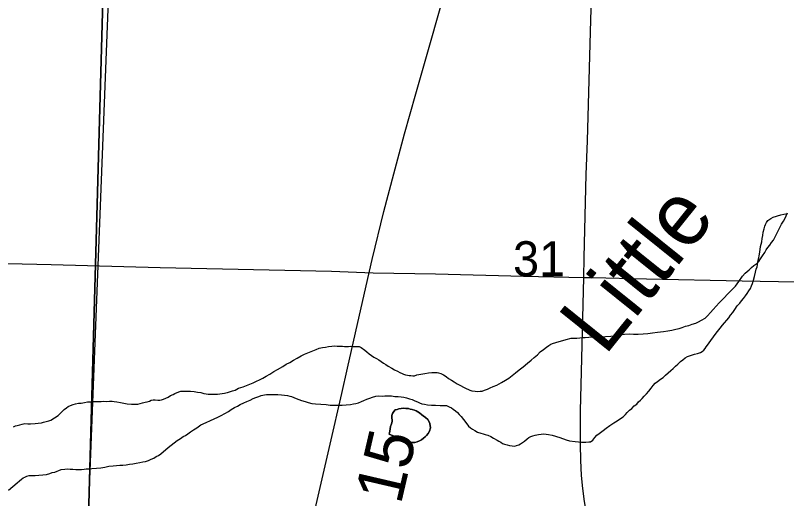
# Model space of a CAD drawing. Extents: x 2.4 to 73.1, y 4.5 to 25.6.
# Drawn here: x 42.9283 to 43.3898, y 18.7081 to 18.9976 of the extents above; entities that cross this region are included whole.
import ezdxf

# ---------------------------------------------------------------- set-up
doc = ezdxf.new("R2010")
doc.units = 0
for name, color, linetype in [('GM_X_County_Road', 7, 'Continuous'), ('GM_X_County_Road_Text', 7, 'Continuous'), ('GM_X_Interchange_Ramps', 7, 'Continuous'), ('GM_X_Minor_Lake', 7, 'Continuous'), ('GM_X_Minor_Lake_Text', 7, 'Continuous'), ('GM_X_Minor_River', 7, 'Continuous'), ('GM_X_Section', 7, 'Continuous'), ('GM_X_Section_Text', 7, 'Continuous'), ('GM_X_State_Route', 7, 'Continuous'), ('GM_X_Township', 7, 'Continuous'), ('GM_X_Township_Road', 7, 'Continuous'), ('GM_X_US_Route', 7, 'Continuous')]:
    doc.layers.add(name, color=color, linetype=linetype)

msp = doc.modelspace()

# ---------------------------------------------------------------- linework, layer by layer
at = {"layer": 'GM_X_County_Road'}
msp.add_lwpolyline([(43.08667, 18.60991), (43.09064, 18.6272), (43.09516, 18.64689), (43.10835, 18.70445), (43.11657, 18.74083), (43.12364, 18.77105), (43.12708, 18.78619), (43.1342, 18.81804), (43.14179, 18.85138), (43.14875, 18.88008), (43.15466, 18.90263), (43.16116, 18.92664), (43.16794, 18.95056), (43.17389, 18.97149), (43.19435, 19.04322), (43.20832, 19.09256), (43.2132, 19.10983)], dxfattribs=at)
at = {"layer": 'GM_X_Interchange_Ramps'}
msp.add_lwpolyline([(42.92048, 18.61288), (42.95913, 18.61198), (42.96854, 18.61197), (42.98824, 19.11442), (43.00026, 19.6242), (43.02494, 20.24735)], dxfattribs=at)
at = {"layer": 'GM_X_Minor_Lake'}
for points in [[(43.17014, 18.75955), (43.16902, 18.76014), (43.16808, 18.76073), (43.16714, 18.76113), (43.16582, 18.76154), (43.16449, 18.76176), (43.16355, 18.76216), (43.16184, 18.7622), (43.1607, 18.76223), (43.15917, 18.76207), (43.15784, 18.76191), (43.15669, 18.76156), (43.15554, 18.76121), (43.15476, 18.76027), (43.15397, 18.75915), (43.15356, 18.75783), (43.15353, 18.7565), (43.15369, 18.75517), (43.15367, 18.75422), (43.15345, 18.7529), (43.15285, 18.75139), (43.1524, 18.74855), (43.15219, 18.74761), (43.15198, 18.74666)], [(43.15198, 18.74666), (43.15219, 18.74761), (43.1524, 18.74855), (43.15285, 18.75139), (43.15345, 18.7529), (43.15367, 18.75422), (43.15369, 18.75517), (43.15353, 18.7565), (43.15356, 18.75783), (43.15397, 18.75915), (43.15476, 18.76027), (43.15554, 18.76121), (43.15669, 18.76156), (43.15784, 18.76191), (43.15917, 18.76207), (43.1607, 18.76223), (43.16184, 18.7622), (43.16355, 18.76216), (43.16449, 18.76176), (43.16582, 18.76154), (43.16714, 18.76113), (43.16808, 18.76073), (43.16902, 18.76014), (43.17014, 18.75955), (43.17145, 18.75838), (43.17238, 18.75779), (43.17369, 18.75681), (43.17518, 18.75544), (43.17591, 18.7541), (43.17627, 18.75314), (43.17678, 18.75047), (43.17617, 18.74858), (43.17537, 18.74708), (43.17421, 18.74597), (43.17343, 18.74504), (43.17246, 18.7443), (43.1713, 18.74338), (43.17014, 18.74264), (43.1688, 18.7421), (43.16727, 18.74176), (43.16594, 18.74179), (43.16404, 18.74183), (43.16233, 18.74206), (43.16064, 18.74267), (43.15913, 18.74327), (43.15782, 18.74406), (43.15631, 18.74486), (43.15198, 18.74666)], [(43.15198, 18.74666), (43.15631, 18.74486), (43.15782, 18.74406), (43.15913, 18.74327), (43.16064, 18.74267), (43.16233, 18.74206), (43.16404, 18.74183), (43.16594, 18.74179), (43.16727, 18.74176), (43.1688, 18.7421), (43.17014, 18.74264), (43.1713, 18.74338), (43.17246, 18.7443), (43.17343, 18.74504), (43.17421, 18.74597), (43.17537, 18.74708), (43.17617, 18.74858), (43.17678, 18.75047), (43.17627, 18.75314), (43.17591, 18.7541), (43.17518, 18.75544), (43.17369, 18.75681), (43.17238, 18.75779), (43.17145, 18.75838), (43.17014, 18.75955)]]:
    msp.add_lwpolyline(points, dxfattribs=at)
at = {"layer": 'GM_X_Minor_River'}
for points in [[(43.25173, 18.8017), (43.25785, 18.80346), (43.26091, 18.80415), (43.26281, 18.8043), (43.26433, 18.80426), (43.26605, 18.80441), (43.26776, 18.80457), (43.26928, 18.80472), (43.27138, 18.80486), (43.27347, 18.80501), (43.27575, 18.80496), (43.27746, 18.80492), (43.27937, 18.80506), (43.28146, 18.80521), (43.2847, 18.80551), (43.28737, 18.80583), (43.29004, 18.80634), (43.29271, 18.80666), (43.29557, 18.80679), (43.29823, 18.80673), (43.30108, 18.80666), (43.30393, 18.80679), (43.30679, 18.8071), (43.30965, 18.80742), (43.31251, 18.80792), (43.31613, 18.80822), (43.3188, 18.80873), (43.32109, 18.80906), (43.32357, 18.80957), (43.32549, 18.8101), (43.3274, 18.81062), (43.32932, 18.81134), (43.33123, 18.81187), (43.33334, 18.81258), (43.33545, 18.81329), (43.33717, 18.81401), (43.33891, 18.81511), (43.34102, 18.8162), (43.34258, 18.81769), (43.34433, 18.81955), (43.34589, 18.82141), (43.34765, 18.82346), (43.34941, 18.82532), (43.35115, 18.82699), (43.35271, 18.82866), (43.35427, 18.83034), (43.35583, 18.83201), (43.35739, 18.83368), (43.35914, 18.83536), (43.36031, 18.83685), (43.36129, 18.83816), (43.36345, 18.84133), (43.36502, 18.8432), (43.36618, 18.84412), (43.36734, 18.84523), (43.36889, 18.84653), (43.37025, 18.84783), (43.37199, 18.84893), (43.37316, 18.85023), (43.37414, 18.85173), (43.37533, 18.8536), (43.3767, 18.85547), (43.37769, 18.85716), (43.37867, 18.85846), (43.37984, 18.85996), (43.38083, 18.86145), (43.382, 18.86295), (43.383, 18.86501), (43.38439, 18.86764), (43.38558, 18.87008), (43.38678, 18.87252), (43.38796, 18.8744), (43.38895, 18.87608), (43.38956, 18.87759), (43.39035, 18.87928)], [(43.36821, 18.83406), (43.36881, 18.83557), (43.36942, 18.83707), (43.37003, 18.83896), (43.37065, 18.84122), (43.37128, 18.84368), (43.3717, 18.84557), (43.37211, 18.84689), (43.37233, 18.84821), (43.37256, 18.84972), (43.37278, 18.85105), (43.37319, 18.85237), (43.3734, 18.85351), (43.37362, 18.85464), (43.37384, 18.85596), (43.37406, 18.85729), (43.37429, 18.85918), (43.3747, 18.8605), (43.37493, 18.86202), (43.37516, 18.86391), (43.37558, 18.8658), (43.37582, 18.86769), (43.37643, 18.86977), (43.37685, 18.87128), (43.37725, 18.87241), (43.37785, 18.87354), (43.37863, 18.87466), (43.38037, 18.87595), (43.38172, 18.87668), (43.38632, 18.87809), (43.38823, 18.87843), (43.39033, 18.87895)], [(43.21279, 18.74528), (43.21447, 18.74429), (43.21654, 18.74311), (43.21767, 18.74251), (43.21879, 18.74192), (43.21973, 18.74114), (43.22105, 18.74073), (43.22256, 18.74031), (43.22407, 18.7399), (43.22559, 18.73967), (43.22711, 18.73964), (43.22825, 18.73999), (43.22959, 18.74034), (43.23056, 18.74089), (43.23172, 18.74181), (43.23287, 18.74255), (43.23462, 18.74403), (43.23559, 18.74476), (43.23674, 18.74531), (43.23789, 18.74566), (43.23942, 18.7462), (43.24133, 18.74653), (43.24457, 18.74684), (43.24722, 18.74659), (43.2495, 18.74616), (43.25403, 18.74473), (43.25799, 18.74331), (43.25987, 18.74269), (43.26329, 18.74224), (43.26519, 18.74219), (43.26708, 18.74196), (43.26974, 18.7419), (43.27146, 18.74205), (43.27241, 18.74222), (43.27395, 18.74313), (43.27513, 18.74482), (43.2763, 18.74612), (43.27766, 18.74723), (43.27998, 18.74889), (43.28191, 18.75036), (43.28404, 18.75202), (43.28635, 18.75349), (43.28847, 18.75477), (43.2904, 18.75606), (43.29195, 18.75716), (43.29331, 18.75846), (43.29448, 18.75976), (43.29584, 18.76106), (43.2972, 18.76217), (43.29856, 18.76366), (43.30011, 18.76476), (43.30128, 18.76607), (43.30244, 18.76718), (43.30341, 18.76811), (43.30458, 18.76941), (43.30595, 18.7709), (43.30732, 18.77258), (43.30869, 18.77425), (43.31005, 18.77593), (43.31122, 18.77724), (43.31258, 18.77834), (43.31432, 18.77963), (43.31587, 18.78074), (43.31742, 18.78203), (43.31897, 18.78352), (43.32052, 18.78481), (43.32188, 18.78611), (43.32324, 18.78741), (43.32479, 18.7887), (43.32634, 18.79019), (43.3277, 18.7913), (43.32906, 18.7924), (43.3306, 18.79332), (43.3329, 18.79403), (43.33462, 18.79456), (43.33653, 18.79508), (43.33825, 18.79561), (43.33922, 18.79616), (43.34038, 18.79709), (43.34116, 18.79802), (43.34175, 18.79895), (43.34254, 18.80008), (43.34352, 18.80138), (43.34705, 18.80643), (43.34843, 18.8083), (43.34999, 18.81016), (43.35136, 18.81203), (43.35273, 18.81352), (43.35409, 18.81501), (43.35527, 18.8165), (43.35625, 18.818), (43.35762, 18.81968), (43.3588, 18.82136), (43.36018, 18.82361), (43.36193, 18.82528), (43.36291, 18.82658), (43.36408, 18.82808), (43.36526, 18.82957), (43.36624, 18.83107), (43.36723, 18.83256), (43.36821, 18.83406)], [(43.07827, 18.7815), (43.08058, 18.78277), (43.08289, 18.78424), (43.08521, 18.78552), (43.08829, 18.78735), (43.09041, 18.78863), (43.09252, 18.78972), (43.09464, 18.791), (43.09695, 18.79228), (43.09926, 18.79356), (43.10138, 18.79465), (43.1033, 18.79555), (43.10829, 18.79753), (43.11002, 18.79825), (43.11211, 18.79859), (43.11383, 18.79893), (43.11574, 18.79926), (43.11765, 18.79941), (43.11936, 18.79956), (43.12088, 18.79953), (43.12202, 18.7995), (43.12316, 18.79948), (43.12411, 18.79945), (43.12525, 18.79924), (43.1262, 18.79922), (43.12753, 18.79919), (43.12886, 18.79935), (43.13038, 18.79931), (43.13304, 18.79925), (43.13399, 18.79923), (43.13512, 18.79864), (43.13737, 18.79707), (43.13867, 18.79609), (43.13998, 18.79492), (43.14129, 18.79394), (43.14278, 18.79277), (43.14428, 18.79197), (43.14579, 18.79118), (43.1471, 18.7902), (43.14859, 18.78921), (43.14991, 18.78843), (43.15141, 18.78744), (43.15347, 18.78626), (43.15516, 18.78527), (43.15685, 18.78447), (43.15836, 18.78368), (43.15967, 18.78308), (43.16061, 18.78268), (43.16175, 18.78227), (43.16288, 18.78206), (43.16402, 18.78184), (43.16497, 18.78182), (43.1661, 18.7816), (43.16706, 18.78177), (43.16859, 18.78231), (43.17336, 18.78315), (43.17546, 18.78348), (43.17756, 18.78362), (43.17927, 18.78377), (43.1806, 18.78374), (43.18155, 18.78353), (43.18287, 18.78312), (43.18456, 18.78233), (43.18606, 18.78134), (43.18755, 18.78017), (43.18924, 18.77899), (43.19093, 18.778), (43.19261, 18.77683), (43.19468, 18.77583), (43.19637, 18.77484), (43.19806, 18.77405), (43.19938, 18.77345), (43.20032, 18.77304), (43.20145, 18.77264), (43.20335, 18.77241), (43.20487, 18.77237), (43.20639, 18.77253), (43.20753, 18.7725), (43.20907, 18.77304), (43.21079, 18.77376), (43.21233, 18.77448), (43.21425, 18.7752), (43.21636, 18.7761), (43.21925, 18.77774), (43.22156, 18.77902), (43.22349, 18.78031), (43.22562, 18.78197), (43.22755, 18.78345), (43.22968, 18.7853), (43.2322, 18.78714), (43.23471, 18.78917), (43.23685, 18.79102), (43.23878, 18.79269), (43.24072, 18.79416), (43.24228, 18.79603), (43.24441, 18.7975), (43.24615, 18.79879), (43.2475, 18.7999), (43.24866, 18.80063), (43.24962, 18.80099), (43.25173, 18.8017)], [(42.92721, 18.75109), (42.92836, 18.75164), (42.92932, 18.75199), (42.93085, 18.75234), (42.93238, 18.75269), (42.93391, 18.75303), (42.93562, 18.75299), (42.93733, 18.75295), (42.93999, 18.75308), (42.9419, 18.75342), (42.94381, 18.75357), (42.94514, 18.75392), (42.94667, 18.75426), (42.94821, 18.7548), (42.94954, 18.75515), (42.95379, 18.7579), (42.95535, 18.75958), (42.95748, 18.76143), (42.95884, 18.76254), (42.9598, 18.76327), (42.96115, 18.764), (42.96287, 18.76453), (42.96421, 18.76488), (42.96593, 18.76523), (42.96764, 18.76538), (42.96955, 18.76571), (42.97146, 18.76605), (42.97375, 18.76619), (42.97508, 18.76635), (42.97641, 18.76632), (42.97793, 18.76628), (42.97964, 18.76625), (42.98117, 18.7664), (42.98288, 18.76636), (42.98459, 18.76651), (42.98611, 18.76648), (42.98744, 18.76626), (42.98895, 18.76604), (42.99122, 18.76561), (42.99312, 18.76537), (42.9952, 18.76495), (42.99767, 18.7647), (42.99976, 18.76465), (43.00147, 18.7648), (43.003, 18.76515), (43.00434, 18.7655), (43.00587, 18.76584), (43.00721, 18.76619), (43.00854, 18.76654), (43.00951, 18.76709), (43.01065, 18.76726), (43.01198, 18.76723), (43.0135, 18.76719), (43.01464, 18.76717), (43.01579, 18.76733), (43.01693, 18.76768), (43.01828, 18.76822), (43.01962, 18.76895), (43.02117, 18.76987), (43.0227, 18.77059), (43.02367, 18.77114), (43.02616, 18.77203), (43.02731, 18.77239), (43.02902, 18.77254), (43.02997, 18.77252), (43.0313, 18.77249), (43.03301, 18.77245), (43.03529, 18.77221), (43.03718, 18.77198), (43.03927, 18.77174), (43.04097, 18.77113), (43.04248, 18.77091), (43.04362, 18.77069), (43.04476, 18.77067), (43.0459, 18.77064), (43.04742, 18.77061), (43.04913, 18.77076), (43.05066, 18.77091), (43.05199, 18.77107), (43.05333, 18.77123), (43.05428, 18.7714), (43.05524, 18.77176), (43.05639, 18.77211), (43.05811, 18.77264), (43.05983, 18.77318), (43.06176, 18.77427), (43.06463, 18.77516), (43.06655, 18.77587), (43.06866, 18.77677), (43.07058, 18.77749), (43.0725, 18.7784), (43.07442, 18.7793), (43.07634, 18.78021), (43.07827, 18.7815)], [(43.03146, 18.74693), (43.033, 18.74803), (43.03493, 18.74932), (43.03686, 18.75061), (43.03918, 18.75226), (43.04245, 18.75371), (43.04495, 18.75498), (43.04725, 18.75588), (43.04936, 18.75697), (43.05148, 18.75787), (43.05359, 18.75915), (43.05571, 18.76024), (43.05745, 18.76153), (43.05938, 18.76263), (43.06111, 18.76354), (43.06284, 18.76445), (43.06496, 18.76554), (43.06668, 18.76626), (43.0688, 18.76716), (43.07053, 18.76807), (43.07225, 18.76879), (43.07398, 18.76933), (43.07532, 18.76986), (43.07627, 18.77003), (43.07742, 18.77039), (43.07857, 18.77055), (43.0799, 18.77052), (43.08142, 18.77049), (43.08351, 18.77044), (43.08541, 18.7704), (43.0875, 18.77035), (43.08939, 18.77012), (43.0911, 18.76989), (43.09242, 18.76948), (43.09356, 18.76926), (43.09487, 18.76866), (43.09638, 18.76806), (43.09789, 18.76745), (43.0994, 18.76685), (43.10166, 18.76623), (43.10355, 18.76562), (43.10563, 18.76519), (43.10791, 18.76495), (43.11417, 18.76442), (43.11664, 18.76418), (43.11911, 18.76412), (43.12139, 18.76407), (43.12386, 18.76401), (43.12614, 18.76434), (43.12881, 18.76447), (43.13053, 18.76481), (43.13206, 18.76516), (43.13359, 18.7655), (43.13531, 18.76622), (43.13685, 18.76695), (43.13858, 18.76767), (43.1403, 18.76839), (43.14203, 18.76892), (43.14394, 18.76945), (43.14566, 18.7696), (43.14775, 18.76955), (43.14927, 18.76971), (43.15117, 18.76966), (43.15326, 18.76962), (43.15535, 18.76938), (43.15744, 18.76933), (43.15914, 18.7691), (43.16066, 18.76888), (43.16236, 18.76846), (43.16406, 18.76785), (43.16576, 18.76743), (43.16726, 18.76664), (43.16896, 18.76603), (43.17009, 18.76543), (43.17159, 18.76483), (43.17311, 18.76461), (43.175, 18.76437), (43.17728, 18.76413), (43.17975, 18.76408), (43.18241, 18.76383), (43.18469, 18.76396), (43.18621, 18.76393), (43.1879, 18.76313), (43.18922, 18.76253), (43.19034, 18.76175), (43.19165, 18.76077), (43.19277, 18.75979), (43.19388, 18.75844), (43.195, 18.75727), (43.19648, 18.75553), (43.19722, 18.75456), (43.19943, 18.75147), (43.20055, 18.7505), (43.20186, 18.74971), (43.20317, 18.74892), (43.20486, 18.74793), (43.20675, 18.74732), (43.20826, 18.7469), (43.20939, 18.7465), (43.21109, 18.74608), (43.21279, 18.74528)], [(42.92404, 18.71309), (42.92927, 18.71753), (42.93063, 18.71883), (42.93198, 18.71975), (42.93295, 18.72049), (42.93391, 18.72104), (42.93507, 18.72158), (42.93641, 18.72193), (42.93792, 18.72189), (42.94002, 18.72204), (42.9423, 18.72217), (42.94459, 18.72231), (42.94688, 18.72264), (42.94879, 18.72317), (42.95032, 18.7237), (42.95185, 18.72405), (42.95319, 18.72459), (42.95434, 18.72494), (42.95569, 18.72548), (42.95778, 18.72581), (42.95931, 18.72597), (42.96102, 18.72574), (42.96273, 18.7257), (42.96444, 18.72566), (42.96615, 18.72562), (42.96786, 18.72558), (42.96938, 18.72574), (42.97071, 18.7259), (42.97224, 18.72605), (42.97395, 18.7262), (42.97681, 18.72633), (42.97929, 18.72665), (42.98177, 18.72698), (42.98425, 18.72749), (42.98673, 18.72781), (42.98882, 18.72796), (42.99073, 18.7281), (42.99263, 18.72825), (42.99453, 18.7284), (42.99663, 18.72873), (42.99854, 18.72888), (43.00045, 18.7294), (43.00274, 18.72973), (43.00446, 18.73007), (43.00618, 18.73041), (43.0079, 18.73094), (43.00944, 18.73167), (43.01117, 18.73239), (43.01252, 18.73331), (43.01386, 18.73403), (43.01522, 18.73495), (43.01967, 18.73865), (43.02142, 18.74013), (43.02335, 18.74161), (43.02509, 18.7429), (43.02702, 18.74418), (43.02876, 18.74528), (43.0301, 18.74601), (43.03146, 18.74693)]]:
    msp.add_lwpolyline(points, dxfattribs=at)
at = {"layer": 'GM_X_Section'}
for points in [[(42.48207, 19.12787), (42.98358, 19.11451), (42.96961, 18.61131), (42.46769, 18.62316)], [(42.98358, 19.11451), (43.51203, 19.10261), (43.50379, 18.60175), (43.46912, 18.60216), (42.96961, 18.61131)]]:
    msp.add_lwpolyline(points, close=True, dxfattribs=at)
at = {"layer": 'GM_X_State_Route'}
for points in [[(43.26839, 18.84066), (43.26861, 18.8525), (43.26992, 18.90223), (43.27065, 18.92242), (43.27236, 18.9877), (43.27378, 19.03586), (43.27489, 19.07316), (43.27572, 19.10423), (43.27654, 19.13532), (43.27944, 19.23477), (43.28056, 19.27207), (43.28191, 19.32024), (43.28265, 19.34389)], [(43.31618, 18.57917), (43.31436, 18.58446), (43.31162, 18.59172), (43.308, 18.60029), (43.30214, 18.61299), (43.28952, 18.6397), (43.28509, 18.64965), (43.28155, 18.6583), (43.27889, 18.66562), (43.27653, 18.67305), (43.27399, 18.68204), (43.27175, 18.69111), (43.27017, 18.69874), (43.26887, 18.70642), (43.26786, 18.71414), (43.26715, 18.7219), (43.26664, 18.73123), (43.26646, 18.74057), (43.26655, 18.76079), (43.26709, 18.78411), (43.26839, 18.84066)]]:
    msp.add_lwpolyline(points, dxfattribs=at)
at = {"layer": 'GM_X_Township'}
msp.add_lwpolyline([(43.39809, 18.6036), (43.34828, 18.60502), (43.32804, 18.60547), (43.27043, 18.60683), (43.23284, 18.60747), (43.22216, 18.60765), (43.21747, 18.60769), (43.19827, 18.60814), (43.1689, 18.6086), (43.14409, 18.60897), (43.09456, 18.60993), (43.08655, 18.61019), (43.0774, 18.61048), (43.03313, 18.61112), (43.00936, 18.61146), (42.98124, 18.61187), (42.96854, 18.61197), (42.98824, 19.11442)], dxfattribs=at)
at = {"layer": 'GM_X_Township_Road'}
for points in [[(42.51639, 18.85934), (42.54729, 18.85844), (42.61254, 18.85659), (42.69643, 18.85441), (42.76169, 18.8528), (42.82072, 18.85137), (42.85491, 18.85062), (42.90618, 18.84936), (42.94968, 18.84843), (43.01493, 18.84665), (43.11748, 18.84432), (43.14233, 18.84346), (43.17962, 18.8428), (43.23244, 18.84145), (43.26839, 18.84066)], [(43.26839, 18.84066), (43.2734, 18.84055), (43.30591, 18.83983), (43.36324, 18.83849), (43.43912, 18.8371), (43.47016, 18.83635), (43.50881, 18.83545), (43.51821, 18.83544)]]:
    msp.add_lwpolyline(points, dxfattribs=at)
at = {"layer": 'GM_X_US_Route'}
for points in [[(43.26839, 18.84066), (43.26861, 18.8525), (43.26992, 18.90223), (43.27065, 18.92242), (43.27236, 18.9877), (43.27378, 19.03586), (43.27489, 19.07316), (43.27572, 19.10423), (43.27654, 19.13532), (43.27944, 19.23477), (43.28056, 19.27207), (43.28191, 19.32024), (43.28265, 19.34389)], [(43.31618, 18.57917), (43.31436, 18.58446), (43.31162, 18.59172), (43.308, 18.60029), (43.30214, 18.61299), (43.28952, 18.6397), (43.28509, 18.64965), (43.28155, 18.6583), (43.27889, 18.66562), (43.27653, 18.67305), (43.27399, 18.68204), (43.27175, 18.69111), (43.27017, 18.69874), (43.26887, 18.70642), (43.26786, 18.71414), (43.26715, 18.7219), (43.26664, 18.73123), (43.26646, 18.74057), (43.26655, 18.76079), (43.26709, 18.78411), (43.26839, 18.84066)]]:
    msp.add_lwpolyline(points, dxfattribs=at)

# ---------------------------------------------------------------- texts
at = {"layer": 'GM_X_County_Road_Text'}
msp.add_text('C-115', height=0.028409, rotation=76.9017, dxfattribs=at).set_placement((43.14502, 18.64439))
at = {"layer": 'GM_X_Minor_Lake_Text'}
msp.add_text('Little', height=0.037894, rotation=51.1936, dxfattribs=at).set_placement((43.28102, 18.79311))
at = {"layer": 'GM_X_Section_Text'}
msp.add_text('31', height=0.020928, rotation=0, dxfattribs=at).set_placement((43.2261, 18.84137))

doc.saveas('drawing.dxf')
